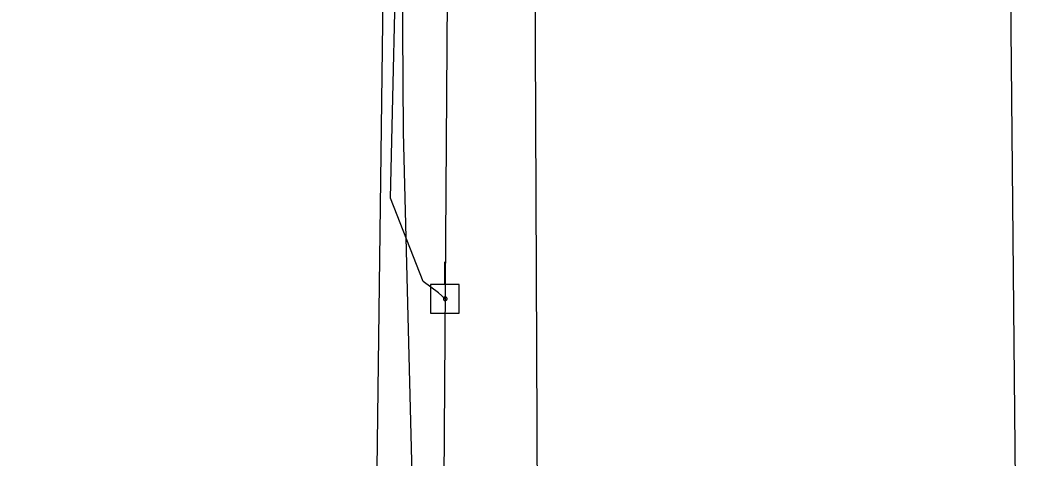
# Model space of a CAD drawing. Extents: x 596028 to 606371, y 330010 to 403088.
# Drawn here: x 601992.5 to 602120.6, y 368965.2 to 369021.5 of the extents above; entities that cross this region are included whole.
import ezdxf

# ---------------------------------------------------------------- set-up
doc = ezdxf.new("R2010")
doc.units = 0
for name, color, linetype in [('E_UTL_E_UG', 7, 'Continuous'), ('E_UTL_EPowerPole', 7, 'Continuous'), ('E_UTL_G_UG', 7, 'Continuous'), ('E_UTL_Overhead', 7, 'Continuous'), ('E_UTL_T_UG', 7, 'Continuous'), ('E_UTL_W_UG', 7, 'Continuous')]:
    doc.layers.add(name, color=color, linetype=linetype)

msp = doc.modelspace()

# ---------------------------------------------------------------- linework, layer by layer
at = {"layer": 'E_UTL_E_UG'}
for points in [[(602038.32, 368957.12), (602039.31, 369034.73), (602038.19, 369091.48), (602036.74, 369161.55), (602038.61, 369191.18), (602038.21, 369265.78), (602037.44, 369373.98), (602036.17, 369465.24), (602038.9, 369568.32)], [(602047.15, 368985.7), (602046.28, 368986.47), (602044.31, 368987.92), (602040.13, 368998.63), (602041.01, 369037.29), (602039.83, 369055.69), (602039.89, 369068.97), (602039.67, 369084.73), (602030.3, 369085.57), (601992.52, 369087.35)]]:
    msp.add_lwpolyline(points, dxfattribs=at)
at = {"layer": 'E_UTL_EPowerPole'}
for points in [[(602047.12, 368987.55), (602047.12, 368990.45)], [(602048.97, 368987.55), (602045.28, 368987.55)], [(602045.28, 368987.55), (602045.28, 368983.85)], [(602048.97, 368983.85), (602048.97, 368987.55)], [(602047.39, 368985.7), (602047.39, 368985.75), (602047.38, 368985.79), (602047.36, 368985.83), (602047.33, 368985.87), (602047.29, 368985.9), (602047.25, 368985.92), (602047.21, 368985.93), (602047.17, 368985.94), (602047.12, 368985.94), (602047.08, 368985.93), (602047.04, 368985.91), (602047, 368985.88), (602046.97, 368985.85), (602046.94, 368985.81), (602046.93, 368985.77), (602046.92, 368985.73), (602046.92, 368985.68), (602046.93, 368985.64), (602046.94, 368985.59), (602046.97, 368985.56), (602047, 368985.52), (602047.04, 368985.5), (602047.08, 368985.48), (602047.12, 368985.47), (602047.17, 368985.46), (602047.21, 368985.47), (602047.25, 368985.49), (602047.29, 368985.51), (602047.33, 368985.54), (602047.36, 368985.57), (602047.38, 368985.61), (602047.39, 368985.66), (602047.39, 368985.7)], [(602045.28, 368983.85), (602048.97, 368983.85)]]:
    msp.add_lwpolyline(points, dxfattribs=at)
at = {"layer": 'E_UTL_G_UG'}
msp.add_lwpolyline([(602043.05, 368958.08), (602041.79, 369007.09), (602041.4, 369066.36), (602041.39, 369081.34), (602040.25, 369149.29), (602041.48, 369197.25), (602042.43, 369272.91), (602042.85, 369308.8), (602042.8, 369368.56), (602043.42, 369461.34), (602044.54, 369538.24), (602045.12, 369569.42), (602047.17, 369613.61), (602048.61, 369693.62), (602051.23, 369788.24), (602050.96, 369842.07), (602049.43, 369922.42), (602049.9, 369939.74), (602049.87, 369947.31), (602051.8, 369982.35), (602052.8, 370105.48), (602048.77, 370156.85), (602046.53, 370219.68), (602048.74, 370279.2)], dxfattribs=at)
at = {"layer": 'E_UTL_Overhead'}
msp.add_lwpolyline([(602046.65, 367600.38), (602051.29, 367697.52), (602053.8, 367901.24), (602051.89, 368080.89), (602055.16, 368276.21), (602053.08, 368301.06), (602057.62, 368469.75), (602045.39, 368617.17), (602046.06, 368815.09), (602047.67, 369060.69), (602047.72, 369211.87), (602048.36, 369250.01), (602048.54, 369288.25), (602049.4, 369442.5), (602049.76, 369613.32), (602051.08, 369789.61), (602050.68, 369965.17), (602051.62, 370141.89), (602052.51, 370286.68), (602048.38, 370407.21)], dxfattribs=at)
at = {"layer": 'E_UTL_T_UG'}
msp.add_lwpolyline([(602051.34, 368009.14), (602051.89, 368080.89), (602055.36, 368086.98), (602053.17, 368186.65), (602052.96, 368247.29), (602057.14, 368287.65), (602056.92, 368311.6), (602057.26, 368326.5), (602055.41, 368414.65), (602056.51, 368455.04), (602056.73, 368477.07), (602056.88, 368545.29), (602056.27, 368673.81), (602055.65, 368695.47), (602057.54, 368813.47), (602059, 368959.42), (602058.48, 369087.55)], dxfattribs=at)
at = {"layer": 'E_UTL_W_UG'}
msp.add_lwpolyline([(602120.47, 368957.7), (602119.8, 369029.35), (602121.18, 369073.87), (602121.88, 369113.46), (602158, 369151.56), (602158.82, 369194.22), (602160.29, 369339.25), (602159.56, 369400.96), (602164.03, 369541.04), (602166.71, 369627.34)], dxfattribs=at)

doc.saveas('drawing.dxf')
